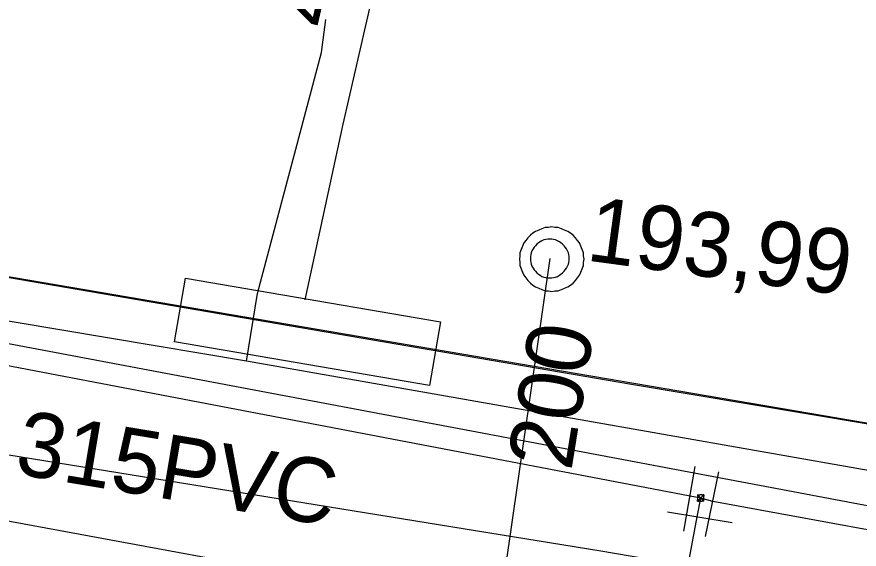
# Model space of a CAD drawing. Extents: x -746464 to -745690, y -1051581 to -1049993.
# Drawn here: x -746212.02 to -746199, y -1050949.51 to -1050941.27 of the extents above; entities that cross this region are included whole.
import ezdxf

# ---------------------------------------------------------------- set-up
doc = ezdxf.new("R2010")
doc.units = 0
for name, color, linetype in [('04_CETIN_sdelovaci_podzem', 7, 'Continuous'), ('37_TVNET_sdelovaci_televizni kabely', 7, 'Continuous'), ('48_Prazs_plynarenska_STL', 7, 'Continuous'), ('51_PVaK_kanal_jednotna_neoverena poloha_pripojka', 7, 'Continuous'), ('51_PVaK_kanal_jednotna_overena poloha_rad', 7, 'Continuous'), ('51_PVaK_kanal_objekty', 7, 'Continuous'), ('51_PVaK_kanal_popisy', 7, 'Continuous'), ('51_PVaK_vodovod_chranicky_objekty', 7, 'Continuous'), ('51_PVaK_vodovod_NEPROVOZUJE PVK_neoverene poloha', 7, 'Continuous'), ('51_PVaK_vodovod_NEPROVOZUJE PVK_overena poloha', 7, 'Continuous'), ('51_PVaK_vodovod_overena poloha_rad', 7, 'Continuous'), ('55_PREdi_chranicky', 7, 'Continuous'), ('55_PREdi_NN', 7, 'Continuous'), ('55_PREdi_stavby_popisy', 7, 'Continuous')]:
    doc.layers.add(name, color=color, linetype=linetype)

msp = doc.modelspace()

# ---------------------------------------------------------------- linework, layer by layer
at = {"layer": '04_CETIN_sdelovaci_podzem'}
for points in [[(-746208.47, -1050946.6), (-746221.28, -1050944.45), (-746222.06, -1050943.58), (-746222.34, -1050941.98), (-746214.81, -1050895.26)], [(-746208.47, -1050946.6), (-746208.3, -1050945.55), (-746207.31, -1050941.82), (-746207.24, -1050941.31)], [(-746198.18, -1050948.41), (-746208.47, -1050946.6)], [(-746198.18, -1050948.41), (-746208.47, -1050946.6)]]:
    msp.add_lwpolyline(points, dxfattribs=at)
at = {"layer": '37_TVNET_sdelovaci_televizni kabely'}
msp.add_lwpolyline([(-746222.784, -1050936.331), (-746222.784, -1050944.32), (-746195.372, -1050949.491), (-746194.825, -1050933.514)], dxfattribs=at)
at = {"layer": '48_Prazs_plynarenska_STL'}
msp.add_lwpolyline([(-746223.4, -1050946.22), (-746203.02, -1050949.53), (-746187.08, -1050952.24), (-746178.97, -1050953.64), (-746169.78, -1050955.18), (-746157.4, -1050957.2), (-746140.96, -1050959.93), (-746135.46, -1050960.65)], dxfattribs=at)
at = {"layer": '51_PVaK_kanal_jednotna_neoverena poloha_pripojka'}
msp.add_line((-746203.78, -1050945.01), (-746204.566, -1050950.472), dxfattribs=at)
at = {"layer": '51_PVaK_kanal_jednotna_overena poloha_rad'}
msp.add_lwpolyline([(-746220.71, -1050947.49), (-746206.238, -1050950.163), (-746204.566, -1050950.472), (-746195.224, -1050952.197), (-746185.292, -1050954.031), (-746183.62, -1050954.34)], dxfattribs=at)
at = {"layer": '51_PVaK_kanal_objekty'}
for points in [[(-746203.25, -1050945.02), (-746203.26, -1050944.97), (-746203.26, -1050944.92), (-746203.28, -1050944.87), (-746203.3, -1050944.82), (-746203.32, -1050944.77), (-746203.35, -1050944.73), (-746203.38, -1050944.69), (-746203.42, -1050944.65), (-746203.46, -1050944.62), (-746203.5, -1050944.59), (-746203.55, -1050944.57), (-746203.6, -1050944.55), (-746203.65, -1050944.53), (-746203.7, -1050944.53), (-746203.75, -1050944.52), (-746203.8, -1050944.53), (-746203.85, -1050944.53), (-746203.9, -1050944.55), (-746203.95, -1050944.57), (-746204, -1050944.59), (-746204.04, -1050944.62), (-746204.08, -1050944.65), (-746204.12, -1050944.69), (-746204.15, -1050944.73), (-746204.18, -1050944.77), (-746204.2, -1050944.82), (-746204.22, -1050944.87), (-746204.24, -1050944.92), (-746204.24, -1050944.97), (-746204.25, -1050945.02), (-746204.24, -1050945.07), (-746204.24, -1050945.12), (-746204.22, -1050945.17), (-746204.2, -1050945.22), (-746204.18, -1050945.27), (-746204.15, -1050945.31), (-746204.12, -1050945.35), (-746204.08, -1050945.39), (-746204.04, -1050945.42), (-746204, -1050945.45), (-746203.95, -1050945.47), (-746203.9, -1050945.49), (-746203.85, -1050945.51), (-746203.8, -1050945.51), (-746203.75, -1050945.52), (-746203.7, -1050945.51), (-746203.65, -1050945.51), (-746203.6, -1050945.49), (-746203.55, -1050945.47), (-746203.5, -1050945.45), (-746203.46, -1050945.42), (-746203.42, -1050945.39), (-746203.38, -1050945.35), (-746203.35, -1050945.31), (-746203.32, -1050945.27), (-746203.3, -1050945.22), (-746203.28, -1050945.17), (-746203.26, -1050945.12), (-746203.26, -1050945.07), (-746203.25, -1050945.02)], [(-746203.48, -1050945.01), (-746203.48, -1050944.98), (-746203.486, -1050944.95), (-746203.492, -1050944.92), (-746203.504, -1050944.89), (-746203.522, -1050944.86), (-746203.54, -1050944.836), (-746203.558, -1050944.812), (-746203.582, -1050944.788), (-746203.606, -1050944.77), (-746203.63, -1050944.752), (-746203.66, -1050944.734), (-746203.69, -1050944.722), (-746203.72, -1050944.716), (-746203.75, -1050944.71), (-746203.78, -1050944.71), (-746203.81, -1050944.71), (-746203.84, -1050944.716), (-746203.87, -1050944.722), (-746203.9, -1050944.734), (-746203.93, -1050944.752), (-746203.954, -1050944.77), (-746203.978, -1050944.788), (-746204.002, -1050944.812), (-746204.02, -1050944.836), (-746204.038, -1050944.86), (-746204.056, -1050944.89), (-746204.068, -1050944.92), (-746204.074, -1050944.95), (-746204.08, -1050944.98), (-746204.08, -1050945.01), (-746204.08, -1050945.04), (-746204.074, -1050945.07), (-746204.068, -1050945.1), (-746204.056, -1050945.13), (-746204.038, -1050945.16), (-746204.02, -1050945.184), (-746204.002, -1050945.208), (-746203.978, -1050945.232), (-746203.954, -1050945.25), (-746203.93, -1050945.268), (-746203.9, -1050945.286), (-746203.87, -1050945.298), (-746203.84, -1050945.304), (-746203.81, -1050945.31), (-746203.78, -1050945.31), (-746203.75, -1050945.31), (-746203.72, -1050945.304), (-746203.69, -1050945.298), (-746203.66, -1050945.286), (-746203.63, -1050945.268), (-746203.606, -1050945.25), (-746203.582, -1050945.232), (-746203.558, -1050945.208), (-746203.54, -1050945.184), (-746203.522, -1050945.16), (-746203.504, -1050945.13), (-746203.492, -1050945.1), (-746203.486, -1050945.07), (-746203.48, -1050945.04), (-746203.48, -1050945.01)]]:
    msp.add_lwpolyline(points, dxfattribs=at)
at = {"layer": '51_PVaK_vodovod_chranicky_objekty'}
for p, q in [((-746201.704, -1050949.23), (-746201.53, -1050948.23)), ((-746201.37, -1050949.31), (-746201.167, -1050948.31)), ((-746201.495, -1050948.767), (-746201.395, -1050948.667)), ((-746201.495, -1050948.667), (-746201.395, -1050948.767)), ((-746201.495, -1050948.667), (-746201.495, -1050948.687)), ((-746201.495, -1050948.667), (-746201.475, -1050948.667)), ((-746201.495, -1050948.767), (-746201.495, -1050948.747)), ((-746201.495, -1050948.767), (-746201.475, -1050948.767)), ((-746201.395, -1050948.667), (-746201.415, -1050948.667)), ((-746201.395, -1050948.767), (-746201.415, -1050948.767)), ((-746201.395, -1050948.667), (-746201.395, -1050948.687)), ((-746201.395, -1050948.767), (-746201.395, -1050948.747)), ((-746200.96, -1050949.098), (-746201.96, -1050948.935))]:
    msp.add_line(p, q, dxfattribs=at)
msp.add_lwpolyline([(-746201.395, -1050948.717), (-746201.395, -1050948.712), (-746201.396, -1050948.707), (-746201.397, -1050948.702), (-746201.399, -1050948.697), (-746201.402, -1050948.692), (-746201.405, -1050948.688), (-746201.408, -1050948.684), (-746201.412, -1050948.68), (-746201.416, -1050948.677), (-746201.42, -1050948.674), (-746201.425, -1050948.671), (-746201.43, -1050948.669), (-746201.435, -1050948.668), (-746201.44, -1050948.667), (-746201.445, -1050948.667), (-746201.45, -1050948.667), (-746201.455, -1050948.668), (-746201.46, -1050948.669), (-746201.465, -1050948.671), (-746201.47, -1050948.674), (-746201.474, -1050948.677), (-746201.478, -1050948.68), (-746201.482, -1050948.684), (-746201.485, -1050948.688), (-746201.488, -1050948.692), (-746201.491, -1050948.697), (-746201.493, -1050948.702), (-746201.494, -1050948.707), (-746201.495, -1050948.712), (-746201.495, -1050948.717), (-746201.495, -1050948.722), (-746201.494, -1050948.727), (-746201.493, -1050948.732), (-746201.491, -1050948.737), (-746201.488, -1050948.742), (-746201.485, -1050948.746), (-746201.482, -1050948.75), (-746201.478, -1050948.754), (-746201.474, -1050948.757), (-746201.47, -1050948.76), (-746201.465, -1050948.763), (-746201.46, -1050948.765), (-746201.455, -1050948.766), (-746201.45, -1050948.767), (-746201.445, -1050948.767), (-746201.44, -1050948.767), (-746201.435, -1050948.766), (-746201.43, -1050948.765), (-746201.425, -1050948.763), (-746201.42, -1050948.76), (-746201.416, -1050948.757), (-746201.412, -1050948.754), (-746201.408, -1050948.75), (-746201.405, -1050948.746), (-746201.402, -1050948.742), (-746201.399, -1050948.737), (-746201.397, -1050948.732), (-746201.396, -1050948.727), (-746201.395, -1050948.722), (-746201.395, -1050948.717)], dxfattribs=at)
at = {"layer": '51_PVaK_vodovod_NEPROVOZUJE PVK_neoverene poloha'}
msp.add_line((-746201.61, -1050948.69), (-746224.044, -1050944.393), dxfattribs=at)
msp.add_lwpolyline([(-746155.156, -1050956.606), (-746156.283, -1050956.467), (-746181.72, -1050952.118), (-746198.444, -1050949.286), (-746201.26, -1050948.77)], dxfattribs=at)
at = {"layer": '51_PVaK_vodovod_NEPROVOZUJE PVK_overena poloha'}
for p, q in [((-746201.446, -1050948.718), (-746201.61, -1050948.69)), ((-746201.26, -1050948.77), (-746201.446, -1050948.718))]:
    msp.add_line(p, q, dxfattribs=at)
at = {"layer": '51_PVaK_vodovod_overena poloha_rad'}
for p, q in [((-746201.5, -1050949.01), (-746201.446, -1050948.718)), ((-746201.91, -1050951.2), (-746201.5, -1050949.01))]:
    msp.add_line(p, q, dxfattribs=at)
at = {"layer": '55_PREdi_chranicky'}
msp.add_lwpolyline([(-746205.471, -1050945.989), (-746205.641, -1050946.974), (-746209.584, -1050946.298), (-746209.414, -1050945.313), (-746205.471, -1050945.989)], close=True, dxfattribs=at)
at = {"layer": '55_PREdi_NN'}
for points in [[(-746185.318, -1050949.036), (-746185.457, -1050949.85), (-746221.258, -1050943.743), (-746218.566, -1050926.613), (-746217.175, -1050926.831)], [(-746221.26, -1050943.74), (-746202.514, -1050946.953), (-746187.107, -1050949.54), (-746184.174, -1050950.033), (-746166.055, -1050953.183), (-746155.124, -1050955.037)]]:
    msp.add_lwpolyline(points, dxfattribs=at)
at = {"layer": '55_PREdi_stavby_popisy'}
msp.add_lwpolyline([(-746207.563, -1050945.649), (-746206.975, -1050942.932), (-746206.362, -1050940.256)], dxfattribs=at)

# ---------------------------------------------------------------- texts
at = {"layer": '51_PVaK_kanal_popisy'}
for s, rotation, p in [('193,99', 352.302, (-746203.234, -1050945.038)), ('200', 80.8107, (-746203.448, -1050948.311)), ('315PVC', 350.538, (-746212.076, -1050948.336))]:
    msp.add_text(s, height=1, rotation=rotation, dxfattribs=at).set_placement(p)
at = {"layer": '55_PREdi_stavby_popisy'}
msp.add_text('4.0m', height=1, rotation=77.0831, dxfattribs=at).set_placement((-746207.155, -1050941.482))

doc.saveas('drawing.dxf')
